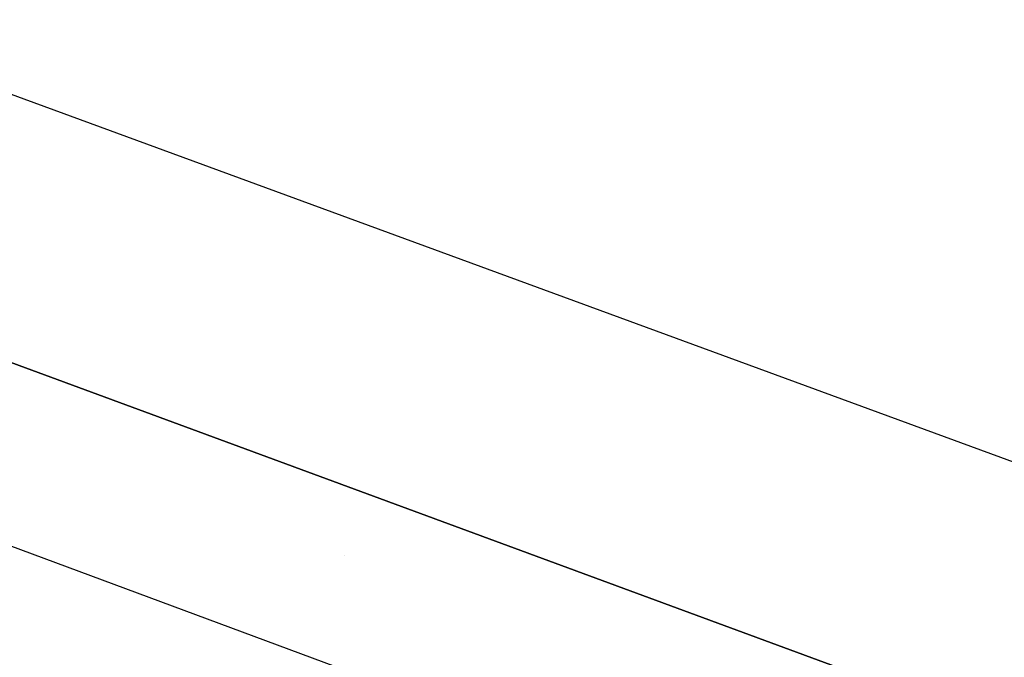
# Model space of a CAD drawing. Header units: feet. Extents: x -79 to 198, y -22 to 181.
# Tile 950 of 982: x 123.261 to 123.359, y 148.0477 to 148.1111. Entities that reach past the tile are written whole.
import ezdxf

# ---------------------------------------------------------------- set-up
doc = ezdxf.new("R2010")
doc.units = ezdxf.units.FT
doc.layers.add('A-LINEA', color=7, linetype='CONTINUOUS')

msp = doc.modelspace()

# ---------------------------------------------------------------- linework, layer by layer
at = {"layer": 'A-LINEA'}
msp.add_line((123.2933, 148.0578), (123.2933, 148.0578), dxfattribs=at)
msp.add_line((123.2933, 148.0578), (123.2933, 148.0578), dxfattribs=at)
for points in [[(123.24, 148.1111), (126.9467, 146.7511), (126.9467, 146.7378), (126.9467, 146.7244), (126.9333, 146.7244), (123.24, 148.0844), (123.24, 148.0978), (123.24, 148.1111)], [(123.24, 148.1111), (126.9467, 146.7511), (126.9467, 146.7378), (126.9467, 146.7244), (126.9333, 146.7244), (123.24, 148.0844), (123.24, 148.0978), (123.24, 148.1111)], [(123.24, 148.0844), (126.9333, 146.7244), (126.9333, 146.7111), (126.9333, 146.6978), (123.2267, 148.0711), (123.24, 148.0844)], [(123.24, 148.0844), (126.9333, 146.7244), (126.9333, 146.7111), (126.9333, 146.6978), (123.2267, 148.0711), (123.24, 148.0844)]]:
    msp.add_lwpolyline(points, dxfattribs=at)

doc.saveas('drawing.dxf')
